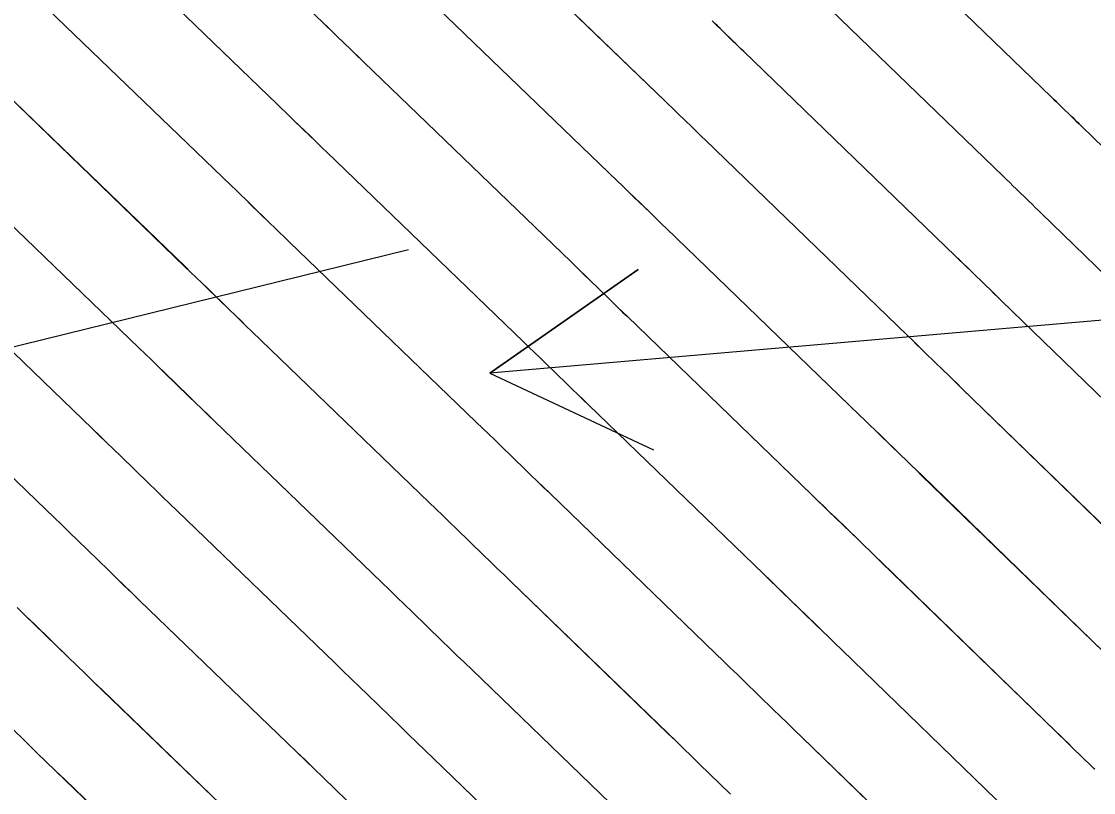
# Model space of a CAD drawing. Extents: x 954385 to 988206, y 1868364 to 1924553.
# Drawn here: x 955894.3 to 955929.86, y 1923050.93 to 1923076.51 of the extents above; entities that cross this region are included whole.
import ezdxf

# ---------------------------------------------------------------- set-up
doc = ezdxf.new("R2010")
doc.units = 0
for name, color, linetype in [('1', 7, 'Continuous'), ('Ex_Major Contours', 7, 'Continuous'), ('Ex_Minor Contours', 7, 'Continuous'), ('Slopes', 7, 'Continuous')]:
    doc.layers.add(name, color=color, linetype=linetype)

msp = doc.modelspace()

# ---------------------------------------------------------------- linework, layer by layer
at = {"layer": '1'}
for points in [[(955913.626, 1923088.319), (955920.337, 1923081.848), (955920.378, 1923081.808), (955920.42, 1923081.768), (955920.461, 1923081.728), (955920.503, 1923081.687), (955920.668, 1923081.527), (955920.71, 1923081.486), (955920.751, 1923081.446), (955920.793, 1923081.406), (955920.834, 1923081.366), (955928.453, 1923074.003), (955928.537, 1923073.922), (955928.621, 1923073.841), (955928.705, 1923073.76), (955928.788, 1923073.679), (955929.123, 1923073.354), (955929.206, 1923073.273), (955929.29, 1923073.192), (955929.374, 1923073.11), (955929.457, 1923073.029), (955936.566, 1923066.137)], [(955929.892, 1923051.709), (955929.802, 1923051.796), (955929.148, 1923052.431), (955929.009, 1923052.566), (955928.87, 1923052.701), (955928.731, 1923052.836), (955928.592, 1923052.971), (955922.828, 1923058.56), (955922.635, 1923058.747), (955922.442, 1923058.935), (955922.248, 1923059.122), (955922.055, 1923059.31), (955921.282, 1923060.061), (955921.089, 1923060.249), (955920.895, 1923060.436), (955920.702, 1923060.623), (955920.508, 1923060.811), (955914.394, 1923066.719), (955914.237, 1923066.871), (955914.08, 1923067.023), (955913.924, 1923067.174), (955913.767, 1923067.326), (955913.141, 1923067.935), (955912.984, 1923068.087), (955912.828, 1923068.238), (955912.671, 1923068.39), (955912.514, 1923068.542), (955905.665, 1923075.145), (955905.554, 1923075.253), (955905.442, 1923075.361), (955905.331, 1923075.469), (955905.219, 1923075.577), (955904.774, 1923076.01), (955904.662, 1923076.118), (955904.551, 1923076.226), (955904.439, 1923076.334), (955904.327, 1923076.442), (955896.688, 1923083.805)], [(955931.782, 1923058.237), (955925.48, 1923064.347), (955925.33, 1923064.492), (955925.181, 1923064.638), (955925.032, 1923064.783), (955924.882, 1923064.928), (955924.285, 1923065.508), (955924.135, 1923065.653), (955923.986, 1923065.798), (955923.836, 1923065.943), (955923.686, 1923066.088), (955916.97, 1923072.578), (955916.859, 1923072.685), (955916.749, 1923072.792), (955916.638, 1923072.899), (955916.528, 1923073.006), (955916.086, 1923073.436), (955915.975, 1923073.543), (955915.865, 1923073.65), (955915.754, 1923073.757), (955915.643, 1923073.864), (955908.148, 1923081.091)], [(955926.998, 1923050.338), (955921.502, 1923055.666), (955921.287, 1923055.875), (955921.072, 1923056.083), (955920.857, 1923056.292), (955920.641, 1923056.501), (955919.781, 1923057.337), (955919.566, 1923057.546), (955919.35, 1923057.755), (955919.135, 1923057.964), (955918.919, 1923058.172), (955913.106, 1923063.79), (955912.926, 1923063.964), (955912.746, 1923064.138), (955912.566, 1923064.312), (955912.387, 1923064.486), (955911.669, 1923065.184), (955911.489, 1923065.358), (955911.309, 1923065.532), (955911.129, 1923065.706), (955910.949, 1923065.88), (955904.424, 1923072.172), (955904.288, 1923072.304), (955904.152, 1923072.435), (955904.016, 1923072.567), (955903.88, 1923072.699), (955903.337, 1923073.226), (955903.201, 1923073.358), (955903.065, 1923073.49), (955902.929, 1923073.621), (955902.793, 1923073.753), (955895.501, 1923080.782)], [(955919.546, 1923078.437), (955926.864, 1923071.365), (955926.97, 1923071.263), (955927.076, 1923071.16), (955927.181, 1923071.058), (955927.287, 1923070.955), (955927.709, 1923070.545), (955927.815, 1923070.443), (955927.92, 1923070.34), (955928.026, 1923070.238), (955928.132, 1923070.135), (955934.971, 1923063.504)], [(955906.907, 1923078.118), (955914.078, 1923071.203), (955914.212, 1923071.074), (955914.346, 1923070.944), (955914.48, 1923070.815), (955914.613, 1923070.685), (955915.147, 1923070.166), (955915.281, 1923070.037), (955915.414, 1923069.907), (955915.548, 1923069.778), (955915.682, 1923069.648), (955922.097, 1923063.449), (955922.269, 1923063.283), (955922.441, 1923063.117), (955922.612, 1923062.951), (955922.783, 1923062.785), (955923.469, 1923062.119), (955923.64, 1923061.952), (955923.811, 1923061.786), (955923.983, 1923061.62), (955924.154, 1923061.454), (955930.187, 1923055.604)], [(955925.403, 1923047.704), (955920.177, 1923052.772), (955919.939, 1923053.002), (955919.702, 1923053.232), (955919.465, 1923053.462), (955919.228, 1923053.692), (955918.28, 1923054.614), (955918.043, 1923054.844), (955917.805, 1923055.074), (955917.568, 1923055.304), (955917.33, 1923055.534), (955911.818, 1923060.86), (955911.615, 1923061.057), (955911.412, 1923061.253), (955911.209, 1923061.45), (955911.007, 1923061.646), (955910.196, 1923062.433), (955909.994, 1923062.63), (955909.791, 1923062.827), (955909.588, 1923063.023), (955909.385, 1923063.219), (955903.183, 1923069.199), (955903.022, 1923069.354), (955902.862, 1923069.51), (955902.701, 1923069.665), (955902.541, 1923069.82), (955901.9, 1923070.443), (955901.74, 1923070.598), (955901.58, 1923070.753), (955901.419, 1923070.909), (955901.259, 1923071.064), (955894.314, 1923077.758)], [(955933.376, 1923060.871), (955926.806, 1923067.241), (955926.678, 1923067.365), (955926.551, 1923067.489), (955926.423, 1923067.613), (955926.296, 1923067.736), (955925.786, 1923068.232), (955925.658, 1923068.356), (955925.531, 1923068.479), (955925.403, 1923068.603), (955925.275, 1923068.726), (955918.258, 1923075.507), (955918.17, 1923075.592), (955918.083, 1923075.677), (955917.995, 1923075.762), (955917.908, 1923075.847), (955917.558, 1923076.186), (955917.471, 1923076.271), (955917.383, 1923076.356), (955917.295, 1923076.441), (955917.208, 1923076.525)], [(955893.126, 1923074.735), (955899.724, 1923068.375), (955899.91, 1923068.196), (955900.095, 1923068.017), (955900.279, 1923067.838), (955900.464, 1923067.659), (955901.202, 1923066.942), (955901.387, 1923066.763), (955901.571, 1923066.584), (955901.756, 1923066.405), (955901.941, 1923066.226), (955907.82, 1923060.558), (955908.046, 1923060.339), (955908.272, 1923060.121), (955908.498, 1923059.902), (955908.724, 1923059.683), (955909.626, 1923058.806), (955909.852, 1923058.587), (955910.078, 1923058.368), (955910.304, 1923058.15), (955910.53, 1923057.931), (955915.741, 1923052.895), (955916.001, 1923052.644), (955916.26, 1923052.393), (955916.519, 1923052.142), (955916.778, 1923051.89), (955917.814, 1923050.884)], [(955914.152, 1923050.257), (955909.242, 1923055.002), (955908.993, 1923055.242), (955908.744, 1923055.484), (955908.495, 1923055.725), (955908.246, 1923055.966), (955907.252, 1923056.932), (955907.003, 1923057.174), (955906.754, 1923057.415), (955906.505, 1923057.656), (955906.255, 1923057.896), (955900.7, 1923063.253), (955900.49, 1923063.456), (955900.281, 1923063.658), (955900.072, 1923063.861), (955899.863, 1923064.064), (955899.027, 1923064.875), (955898.818, 1923065.078), (955898.609, 1923065.281), (955898.4, 1923065.483), (955898.19, 1923065.685), (955891.939, 1923071.711)], [(955912.563, 1923047.618), (955907.954, 1923052.072), (955907.681, 1923052.335), (955907.409, 1923052.599), (955907.137, 1923052.862), (955906.866, 1923053.126), (955905.779, 1923054.182), (955905.508, 1923054.445), (955905.236, 1923054.709), (955904.963, 1923054.972), (955904.691, 1923055.235), (955899.459, 1923060.28), (955899.225, 1923060.506), (955898.991, 1923060.732), (955898.757, 1923060.959), (955898.524, 1923061.185), (955897.591, 1923062.092), (955897.357, 1923062.318), (955897.124, 1923062.544), (955896.89, 1923062.77), (955896.656, 1923062.996), (955890.752, 1923068.687)], [(955905.486, 1923050.286), (955904.307, 1923051.431), (955904.012, 1923051.717), (955903.717, 1923052.003), (955903.422, 1923052.289), (955903.126, 1923052.574), (955898.217, 1923057.307), (955897.959, 1923057.557), (955897.7, 1923057.807), (955897.442, 1923058.057), (955897.185, 1923058.307), (955896.154, 1923059.308), (955895.896, 1923059.558), (955895.638, 1923059.808), (955895.38, 1923060.058), (955895.121, 1923060.307), (955889.565, 1923065.664)], [(955901.562, 1923049.913), (955896.976, 1923054.335), (955896.693, 1923054.608), (955896.41, 1923054.881), (955896.128, 1923055.155), (955895.846, 1923055.428), (955894.717, 1923056.524), (955894.435, 1923056.798), (955894.153, 1923057.072)], [(955893.281, 1923053.741), (955894.507, 1923052.55), (955894.813, 1923052.252), (955895.12, 1923051.955), (955895.427, 1923051.658), (955895.734, 1923051.362), (955899.997, 1923047.251)]]:
    msp.add_lwpolyline(points, dxfattribs=at)
at = {"layer": 'Ex_Major Contours'}
for points in [[(955936.566, 1923066.138), (955929.458, 1923073.03), (955929.375, 1923073.112), (955929.291, 1923073.193), (955929.207, 1923073.274), (955929.124, 1923073.355), (955928.789, 1923073.68), (955928.706, 1923073.761), (955928.622, 1923073.842), (955928.538, 1923073.923), (955928.454, 1923074.004), (955920.834, 1923081.365), (955920.793, 1923081.405), (955920.751, 1923081.445), (955920.71, 1923081.485), (955920.668, 1923081.526), (955920.503, 1923081.686), (955920.461, 1923081.727), (955920.42, 1923081.767), (955920.378, 1923081.807), (955920.337, 1923081.847), (955913.624, 1923088.319)], [(955896.689, 1923083.806), (955904.326, 1923076.44), (955904.438, 1923076.333), (955904.55, 1923076.225), (955904.661, 1923076.117), (955904.773, 1923076.008), (955905.218, 1923075.576), (955905.33, 1923075.467), (955905.441, 1923075.359), (955905.553, 1923075.251), (955905.665, 1923075.144), (955912.514, 1923068.541), (955912.671, 1923068.389), (955912.828, 1923068.237), (955912.984, 1923068.086), (955913.141, 1923067.934), (955913.767, 1923067.326), (955913.924, 1923067.174), (955914.08, 1923067.022), (955914.237, 1923066.87), (955914.394, 1923066.718), (955920.509, 1923060.812), (955920.703, 1923060.624), (955920.896, 1923060.437), (955921.09, 1923060.249), (955921.283, 1923060.062), (955922.056, 1923059.311), (955922.249, 1923059.123), (955922.442, 1923058.936), (955922.636, 1923058.748), (955922.829, 1923058.561), (955928.593, 1923052.972), (955928.732, 1923052.837), (955928.871, 1923052.702), (955929.01, 1923052.567), (955929.149, 1923052.432), (955929.803, 1923051.797), (955929.893, 1923051.709)], [(955912.564, 1923047.619), (955907.954, 1923052.072), (955907.681, 1923052.335), (955907.409, 1923052.598), (955907.137, 1923052.862), (955906.866, 1923053.125), (955905.779, 1923054.181), (955905.508, 1923054.445), (955905.236, 1923054.708), (955904.963, 1923054.971), (955904.691, 1923055.234), (955899.458, 1923060.279), (955899.224, 1923060.505), (955898.99, 1923060.731), (955898.756, 1923060.957), (955898.523, 1923061.184), (955897.59, 1923062.09), (955897.356, 1923062.317), (955897.123, 1923062.543), (955896.889, 1923062.769), (955896.655, 1923062.995), (955890.752, 1923068.688)]]:
    msp.add_lwpolyline(points, dxfattribs=at)
at = {"layer": 'Ex_Minor Contours'}
for points in [[(955931.782, 1923058.239), (955925.481, 1923064.349), (955925.331, 1923064.494), (955925.182, 1923064.639), (955925.032, 1923064.784), (955924.883, 1923064.929), (955924.285, 1923065.509), (955924.136, 1923065.654), (955923.987, 1923065.799), (955923.837, 1923065.944), (955923.687, 1923066.089), (955916.97, 1923072.577), (955916.859, 1923072.684), (955916.749, 1923072.791), (955916.638, 1923072.898), (955916.528, 1923073.006), (955916.086, 1923073.435), (955915.975, 1923073.542), (955915.865, 1923073.649), (955915.754, 1923073.756), (955915.643, 1923073.863), (955908.147, 1923081.09)], [(955926.998, 1923050.339), (955921.503, 1923055.667), (955921.288, 1923055.876), (955921.073, 1923056.084), (955920.857, 1923056.293), (955920.642, 1923056.502), (955919.782, 1923057.338), (955919.567, 1923057.547), (955919.351, 1923057.756), (955919.136, 1923057.964), (955918.92, 1923058.173), (955913.106, 1923063.789), (955912.926, 1923063.963), (955912.746, 1923064.137), (955912.566, 1923064.311), (955912.387, 1923064.486), (955911.669, 1923065.183), (955911.489, 1923065.357), (955911.309, 1923065.532), (955911.129, 1923065.706), (955910.949, 1923065.879), (955904.423, 1923072.171), (955904.287, 1923072.302), (955904.151, 1923072.434), (955904.015, 1923072.565), (955903.879, 1923072.697), (955903.336, 1923073.225), (955903.2, 1923073.357), (955903.064, 1923073.488), (955902.928, 1923073.62), (955902.792, 1923073.751), (955895.501, 1923080.782)], [(955934.972, 1923063.505), (955928.132, 1923070.136), (955928.027, 1923070.239), (955927.921, 1923070.341), (955927.816, 1923070.444), (955927.71, 1923070.546), (955927.288, 1923070.956), (955927.182, 1923071.059), (955927.077, 1923071.161), (955926.971, 1923071.264), (955926.865, 1923071.366), (955919.546, 1923078.436)], [(955930.188, 1923055.605), (955924.155, 1923061.455), (955923.983, 1923061.621), (955923.812, 1923061.787), (955923.641, 1923061.954), (955923.469, 1923062.12), (955922.784, 1923062.785), (955922.613, 1923062.952), (955922.441, 1923063.118), (955922.27, 1923063.284), (955922.098, 1923063.45), (955915.682, 1923069.648), (955915.548, 1923069.777), (955915.414, 1923069.906), (955915.281, 1923070.036), (955915.147, 1923070.166), (955914.613, 1923070.684), (955914.48, 1923070.814), (955914.346, 1923070.943), (955914.212, 1923071.073), (955914.078, 1923071.202), (955906.906, 1923078.117)], [(955894.314, 1923077.759), (955901.258, 1923071.062), (955901.418, 1923070.907), (955901.579, 1923070.752), (955901.739, 1923070.597), (955901.9, 1923070.441), (955902.54, 1923069.819), (955902.7, 1923069.663), (955902.861, 1923069.508), (955903.021, 1923069.353), (955903.182, 1923069.198), (955909.385, 1923063.218), (955909.588, 1923063.022), (955909.791, 1923062.826), (955909.994, 1923062.629), (955910.196, 1923062.433), (955911.007, 1923061.646), (955911.209, 1923061.449), (955911.412, 1923061.252), (955911.615, 1923061.056), (955911.818, 1923060.86), (955917.331, 1923055.534), (955917.569, 1923055.305), (955917.806, 1923055.075), (955918.043, 1923054.845), (955918.28, 1923054.615), (955919.229, 1923053.693), (955919.466, 1923053.463), (955919.703, 1923053.233), (955919.94, 1923053.003), (955920.177, 1923052.773), (955925.404, 1923047.705)], [(955933.377, 1923060.872), (955926.807, 1923067.243), (955926.679, 1923067.366), (955926.551, 1923067.49), (955926.424, 1923067.614), (955926.297, 1923067.738), (955925.787, 1923068.233), (955925.659, 1923068.357), (955925.532, 1923068.48), (955925.404, 1923068.604), (955925.276, 1923068.727), (955918.258, 1923075.506), (955918.17, 1923075.591), (955918.083, 1923075.676), (955917.995, 1923075.761), (955917.908, 1923075.846), (955917.558, 1923076.185), (955917.471, 1923076.27), (955917.383, 1923076.355), (955917.295, 1923076.44), (955917.208, 1923076.524)], [(955917.815, 1923050.885), (955916.779, 1923051.891), (955916.52, 1923052.142), (955916.261, 1923052.394), (955916.002, 1923052.645), (955915.742, 1923052.896), (955910.53, 1923057.93), (955910.304, 1923058.149), (955910.078, 1923058.368), (955909.852, 1923058.586), (955909.626, 1923058.806), (955908.724, 1923059.682), (955908.498, 1923059.901), (955908.272, 1923060.12), (955908.046, 1923060.338), (955907.82, 1923060.557), (955901.941, 1923066.225), (955901.755, 1923066.404), (955901.571, 1923066.582), (955901.386, 1923066.761), (955901.201, 1923066.94), (955900.463, 1923067.657), (955900.278, 1923067.837), (955900.094, 1923068.016), (955899.909, 1923068.194), (955899.723, 1923068.373), (955893.127, 1923074.735)], [(955891.939, 1923071.711), (955898.189, 1923065.684), (955898.399, 1923065.482), (955898.608, 1923065.279), (955898.817, 1923065.077), (955899.026, 1923064.874), (955899.862, 1923064.062), (955900.071, 1923063.859), (955900.28, 1923063.657), (955900.49, 1923063.454), (955900.699, 1923063.252), (955906.255, 1923057.896), (955906.505, 1923057.655), (955906.754, 1923057.414), (955907.003, 1923057.173), (955907.252, 1923056.931), (955908.246, 1923055.966), (955908.495, 1923055.724), (955908.744, 1923055.483), (955908.993, 1923055.242), (955909.242, 1923055.001), (955914.153, 1923050.257)], [(955905.485, 1923050.285), (955904.307, 1923051.43), (955904.012, 1923051.716), (955903.717, 1923052.002), (955903.422, 1923052.288), (955903.126, 1923052.573), (955898.217, 1923057.306), (955897.958, 1923057.556), (955897.7, 1923057.805), (955897.442, 1923058.055), (955897.184, 1923058.305), (955896.153, 1923059.307), (955895.895, 1923059.557), (955895.637, 1923059.807), (955895.379, 1923060.056), (955895.121, 1923060.306), (955889.565, 1923065.664)], [(955901.562, 1923049.912), (955896.975, 1923054.333), (955896.692, 1923054.606), (955896.41, 1923054.88), (955896.127, 1923055.153), (955895.845, 1923055.427), (955894.717, 1923056.523), (955894.434, 1923056.797), (955894.152, 1923057.07)], [(955899.997, 1923047.25), (955895.734, 1923051.36), (955895.427, 1923051.657), (955895.119, 1923051.954), (955894.812, 1923052.251), (955894.506, 1923052.549), (955893.28, 1923053.739)]]:
    msp.add_lwpolyline(points, dxfattribs=at)
at = {"layer": 'Slopes'}
for points in [[(955907.131, 1923068.928), (955855.113, 1923056.134), (955859.442, 1923060.288), (955855.113, 1923056.134), (955860.875, 1923054.462)], [(955957.131, 1923068.928), (955909.83, 1923064.841), (955914.749, 1923068.277), (955909.83, 1923064.841), (955915.265, 1923062.299)]]:
    msp.add_lwpolyline(points, dxfattribs=at)

doc.saveas('drawing.dxf')
